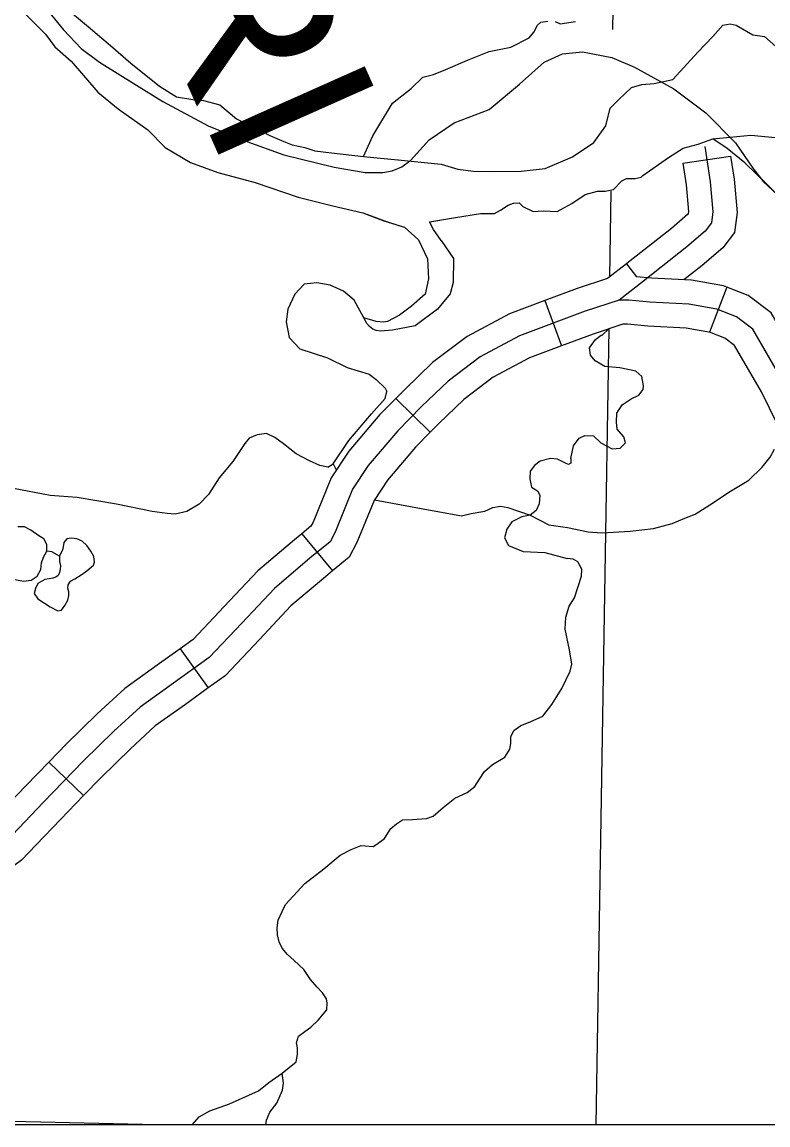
# Model space of a CAD drawing. Extents: x 8749 to 11879, y 13275 to 15339.
# Drawn here: x 10382 to 10428.5, y 13439.9 to 13508.5 of the extents above; entities that cross this region are included whole.
import ezdxf

# ---------------------------------------------------------------- set-up
doc = ezdxf.new("R2010")
doc.units = 0
for name, color, linetype in [('Level 2', 7, 'Continuous'), ('Level 32', 7, 'Continuous'), ('Level 35', 7, 'Continuous'), ('Level 46', 7, 'Continuous'), ('Level 5', 7, 'Continuous'), ('Level 9', 7, 'Continuous'), ('R_Draft', 7, 'Continuous')]:
    doc.layers.add(name, color=color, linetype=linetype)

msp = doc.modelspace()

# ---------------------------------------------------------------- linework, layer by layer
at = {"layer": 'Level 2'}
for points in [[(10383.498, 13509.418), (10384.624, 13508.049), (10385.712, 13506.886), (10386.856, 13506.042), (10388.282, 13505.141), (10390.796, 13503.585), (10393.63, 13502.084), (10396.031, 13501.094)], [(10383.498, 13509.418), (10384.624, 13508.049), (10385.712, 13506.886), (10386.856, 13506.042), (10388.282, 13505.141), (10390.796, 13503.585), (10393.63, 13502.084), (10396.031, 13501.094)], [(10396.031, 13501.094), (10398.328, 13500.274), (10401.475, 13499.495), (10403.407, 13499.177), (10404.496, 13499.177), (10405.075, 13499.282), (10405.673, 13499.528), (10406.235, 13499.932), (10407.377, 13501.196), (10408.94, 13502.268), (10411.118, 13503.093), (10412.998, 13504.673), (10414.543, 13506.043), (10415.689, 13506.564), (10416.94, 13506.68), (10418.746, 13506.325), (10420.165, 13505.727), (10422.624, 13504.392), (10424.609, 13502.882), (10426.453, 13501.021), (10427.525, 13499.44), (10428.192, 13498.597), (10429.07, 13497.772)], [(10396.031, 13501.094), (10398.328, 13500.274), (10401.475, 13499.495), (10403.407, 13499.177), (10404.496, 13499.177), (10405.075, 13499.282), (10405.673, 13499.528), (10406.235, 13499.932), (10407.377, 13501.196), (10408.94, 13502.268), (10411.118, 13503.093), (10412.998, 13504.673), (10414.543, 13506.043), (10415.689, 13506.564), (10416.94, 13506.68), (10418.746, 13506.325), (10420.165, 13505.727), (10422.624, 13504.392), (10424.609, 13502.882), (10426.453, 13501.021), (10427.525, 13499.44), (10428.192, 13498.597), (10429.07, 13497.772)]]:
    msp.add_lwpolyline(points, dxfattribs=at)
at = {"layer": 'Level 32'}
for p, q in [((10423.186, 13499.744), (10426.151, 13500.198)), ((10419.663, 13493.484), (10420.298, 13492.678)), ((10425.918, 13492.024), (10424.837, 13489.225)), ((10414.578, 13491.192), (10415.63, 13488.382)), ((10405.317, 13485.11), (10407.453, 13483.003)), ((10399.464, 13476.681), (10401.374, 13474.368)), ((10391.884, 13469.511), (10393.635, 13467.075)), ((10383.709, 13462.456), (10385.866, 13460.371))]:
    msp.add_line(p, q, dxfattribs=at)
for points in [[(10424.542, 13500.801), (10424.88, 13498.588), (10425.041, 13496.713), (10424.952, 13496.035), (10424.559, 13495.517), (10423.418, 13494.535), (10420.725, 13492.411), (10419.212, 13491.218)], [(10426.151, 13500.198), (10426.371, 13498.765), (10426.549, 13496.679), (10426.387, 13495.446), (10425.659, 13494.484), (10424.372, 13493.377), (10423.242, 13492.486)], [(10423.186, 13499.744), (10423.39, 13498.41), (10423.532, 13496.747), (10423.516, 13496.624), (10423.46, 13496.55), (10422.464, 13495.693), (10419.796, 13493.589), (10419.663, 13493.484)], [(10419.663, 13493.484), (10418.494, 13492.562)], [(10418.494, 13492.562), (10416.596, 13491.947), (10414.578, 13491.192)], [(10425.918, 13492.024), (10425.704, 13492.107), (10423.721, 13492.461), (10421.226, 13492.589), (10420.298, 13492.678)], [(10432.668, 13483.075), (10432.23, 13483.838), (10430.713, 13486.929), (10428.68, 13490.431), (10427.254, 13491.508), (10425.918, 13492.024)], [(10414.578, 13491.192), (10412.38, 13490.369), (10409.757, 13488.955), (10407.596, 13487.333), (10405.862, 13485.662), (10405.317, 13485.11)], [(10424.892, 13489.204), (10423.379, 13489.475), (10421.006, 13489.597), (10419.734, 13489.718), (10419.449, 13489.718), (10417.584, 13489.114), (10415.63, 13488.382)], [(10430.068, 13481.58), (10429.58, 13482.428), (10428.066, 13485.513), (10426.389, 13488.402), (10425.782, 13488.861), (10424.837, 13489.225)], [(10415.63, 13488.382), (10413.624, 13487.631), (10411.378, 13486.421), (10409.545, 13485.044), (10407.971, 13483.528), (10407.453, 13483.003)], [(10405.317, 13485.11), (10404.319, 13484.098), (10402.382, 13481.83), (10401.282, 13480.161), (10400.162, 13477.405), (10400.024, 13477.143), (10399.464, 13476.681)], [(10407.453, 13483.003), (10406.53, 13482.068), (10404.785, 13480.024), (10403.95, 13478.757), (10402.886, 13476.139), (10402.399, 13475.214), (10401.374, 13474.368)], [(10399.464, 13476.681), (10399.001, 13476.299), (10396.714, 13474.363), (10394.627, 13472.146), (10392.697, 13470.096), (10391.884, 13469.511)], [(10401.374, 13474.368), (10400.925, 13473.997), (10398.781, 13472.183), (10396.811, 13470.09), (10394.684, 13467.829), (10393.635, 13467.075)], [(10391.884, 13469.511), (10390.46, 13468.488), (10388.439, 13467.052), (10386.719, 13465.463), (10384.805, 13463.59), (10383.709, 13462.456)], [(10393.635, 13467.075), (10392.205, 13466.047), (10390.333, 13464.717), (10388.787, 13463.289), (10386.933, 13461.475), (10385.866, 13460.371)], [(10383.709, 13462.456), (10382.277, 13460.975), (10380.745, 13459.378), (10380.013, 13458.607), (10379.551, 13458.261), (10378.971, 13457.97), (10377.704, 13457.544), (10377.174, 13457.11), (10375.874, 13455.852), (10375.788, 13455.768)], [(10385.866, 13460.371), (10384.438, 13458.894), (10382.915, 13457.306), (10382.014, 13456.359), (10381.136, 13455.699), (10380.126, 13455.194), (10379.181, 13454.876), (10379.171, 13454.868), (10377.96, 13453.695), (10377.872, 13453.611)]]:
    msp.add_lwpolyline(points, dxfattribs=at)
at = {"layer": 'Level 35'}
for points in [[(10403.305, 13500.166), (10403.882, 13501.455), (10405.097, 13503.482), (10406.261, 13504.394), (10406.995, 13505.103), (10407.653, 13505.281), (10408.412, 13505.585), (10409.779, 13506.168), (10411.121, 13506.7), (10412.462, 13506.978), (10413.601, 13507.561), (10413.905, 13507.916), (10414.133, 13508.346), (10414.335, 13508.524), (10414.766, 13508.6)], [(10415.221, 13508.574), (10415.55, 13508.422), (10416.487, 13508.574)], [(10433.1, 13494.35), (10430.95, 13495.865), (10429.872, 13496.944), (10428.47, 13498.374), (10427.041, 13499.778), (10425.936, 13500.668), (10425.037, 13501.263)], [(10403.321, 13490.124), (10402.708, 13491.222), (10402.061, 13491.789), (10401.226, 13492.167), (10400.39, 13492.302), (10399.608, 13492.221), (10399.015, 13491.6), (10398.584, 13490.655), (10398.476, 13489.873), (10398.665, 13488.901), (10399.339, 13488.2), (10401.064, 13487.633), (10402.277, 13487.039), (10403.652, 13486.608), (10404.083, 13486.284), (10404.65, 13485.744), (10404.752, 13485.538)], [(10416.208, 13481.363), (10416.37, 13482.145), (10416.721, 13482.631), (10417.071, 13482.793), (10417.61, 13482.766), (10418.069, 13482.334), (10418.77, 13481.956), (10419.282, 13482.01), (10419.605, 13482.334), (10419.498, 13482.712), (10419.093, 13483.198), (10419.039, 13483.629), (10419.066, 13484.196), (10419.39, 13484.709), (10419.956, 13485.087), (10420.441, 13485.302), (10420.711, 13485.653), (10420.738, 13485.896), (10420.63, 13486.479), (10420.252, 13486.803), (10419.255, 13487.019), (10418.311, 13487.1), (10417.718, 13487.45), (10417.422, 13487.801), (10417.368, 13488.26), (10417.745, 13488.773), (10418.096, 13489.043), (10418.15, 13489.043), (10418.551, 13489.427)], [(10401.076, 13480.821), (10401.401, 13481.027), (10402.377, 13482.492), (10403.798, 13484.148), (10404.646, 13485.103), (10404.752, 13485.538)], [(10390.148, 13478.064), (10387.916, 13478.523), (10385.462, 13478.927), (10383.791, 13479.062), (10381.068, 13479.575), (10379.558, 13480.142), (10378.857, 13480.682), (10378.291, 13481.437), (10377.941, 13481.869), (10377.833, 13482.409), (10377.752, 13482.948), (10377.509, 13483.38), (10376.997, 13483.785), (10376.485, 13483.839), (10375.156, 13483.455), (10374.424, 13482.969), (10374.153, 13482.78)], [(10401.076, 13480.821), (10400.581, 13480.924), (10399.934, 13481.221), (10399.099, 13481.653), (10398.317, 13482.274), (10397.778, 13482.678), (10397.265, 13482.921), (10396.672, 13482.84), (10396.187, 13482.625), (10395.917, 13482.301), (10395.162, 13481.167), (10394.3, 13480.169), (10393.653, 13479.116), (10393.06, 13478.523), (10392.305, 13478.064), (10391.577, 13477.902), (10391.065, 13477.929), (10390.148, 13478.064)], [(10423.943, 13477.887), (10425.079, 13478.615), (10426.049, 13479.263), (10427.289, 13480.018), (10428.125, 13480.828), (10428.61, 13481.449), (10428.874, 13481.94)], [(10401.401, 13481.027), (10401.603, 13480.648)], [(10416.208, 13481.363), (10416.205, 13481.071), (10416.068, 13480.984), (10415.88, 13481.065), (10415.37, 13481.314), (10414.939, 13481.368), (10414.292, 13481.206), (10413.941, 13480.936), (10413.672, 13480.585), (10413.645, 13480.1), (10413.753, 13479.587), (10414.13, 13479.344), (10414.265, 13479.074), (10414.238, 13478.534), (10414.049, 13478.13), (10413.672, 13477.833), (10413.159, 13477.725), (10412.539, 13477.428), (10412.216, 13476.969), (10412.216, 13476.969), (10412.081, 13476.43), (10412.324, 13475.944), (10413.24, 13475.566), (10414.588, 13475.512), (10415.967, 13475.138)], [(10403.972, 13478.79), (10406.786, 13478.281), (10409.401, 13477.795), (10409.994, 13477.93), (10410.857, 13478.092), (10411.342, 13478.308), (10411.828, 13478.389), (10412.286, 13478.308), (10413.672, 13477.833)], [(10413.672, 13477.833), (10414.831, 13477.239), (10415.99, 13477.077), (10417.284, 13476.807), (10418.147, 13476.726), (10419.899, 13476.834), (10421.355, 13476.996), (10422.514, 13477.32), (10423.296, 13477.644), (10423.943, 13477.887)], [(10381.583, 13473.825), (10382.122, 13473.733), (10382.599, 13473.794), (10382.969, 13474.041), (10383.216, 13474.458), (10383.246, 13474.874), (10383.37, 13475.229), (10383.585, 13475.599), (10383.585, 13476), (10383.4, 13476.354), (10383.092, 13476.555), (10382.584, 13476.909), (10382.199, 13477.11), (10381.767, 13477.11)], [(10384.001, 13473.918), (10383.447, 13473.825), (10383.015, 13473.579), (10382.877, 13473.27), (10382.784, 13472.962), (10383.031, 13472.623), (10383.786, 13472.129), (10384.263, 13471.882), (10384.494, 13471.929), (10384.71, 13472.206), (10384.879, 13472.545), (10384.941, 13472.823), (10384.941, 13473.054), (10384.895, 13473.286), (10384.91, 13473.501), (10385.064, 13473.717), (10385.326, 13473.872), (10385.727, 13474.118), (10386.081, 13474.365), (10386.482, 13474.72), (10386.543, 13474.905), (10386.512, 13475.259), (10386.327, 13475.599), (10386.066, 13475.938), (10385.788, 13476.215), (10385.449, 13476.37), (10385.11, 13476.401), (10384.818, 13476.354), (10384.633, 13476.123), (10384.587, 13475.737), (10384.536, 13475.605), (10384.413, 13475.376), (10384.369, 13475.288), (10384.378, 13474.953), (10384.433, 13474.689), (10384.402, 13474.473), (10384.371, 13474.273), (10384.294, 13474.072), (10384.14, 13473.98), (10383.955, 13473.918)], [(10384.369, 13475.288), (10383.886, 13475.552), (10383.585, 13475.599)], [(10398.45, 13453.592), (10399.636, 13454.892), (10400.823, 13455.81), (10401.847, 13456.673), (10402.521, 13457.024), (10403.141, 13457.267), (10403.896, 13457.213), (10404.136, 13457.348), (10404.594, 13457.699), (10404.999, 13458.319), (10405.349, 13458.616), (10405.727, 13458.859), (10406.347, 13458.886), (10407.209, 13458.94), (10407.641, 13459.102), (10408.261, 13459.642), (10408.989, 13460.208), (10409.744, 13460.559), (10410.229, 13460.937), (10410.525, 13461.396), (10410.822, 13461.882), (10411.332, 13462.313), (10412.086, 13462.772), (10412.41, 13463.258), (10412.464, 13463.609), (10412.464, 13464.04), (10412.653, 13464.418), (10413.084, 13464.742), (10413.677, 13464.958), (10414.459, 13465.309), (10415.025, 13466.051), (10415.645, 13467.049), (10416.157, 13468.129), (10416.265, 13468.561), (10416.13, 13469.451), (10415.861, 13470.746), (10415.888, 13471.475), (10416.103, 13472.177), (10416.427, 13472.689), (10416.858, 13474.039), (10416.885, 13474.47), (10416.643, 13474.929), (10416.346, 13475.091), (10415.967, 13475.138)], [(10392.652, 13439.866), (10392.654, 13439.883), (10393.058, 13440.369), (10393.732, 13440.746), (10394.946, 13441.178), (10396.752, 13441.988), (10397.399, 13442.5), (10398.235, 13443.094), (10399.097, 13443.796), (10399.178, 13444.255), (10399.178, 13444.659), (10399.124, 13444.983), (10399.259, 13445.388), (10399.636, 13445.685), (10400.014, 13445.955), (10400.472, 13446.386), (10401.011, 13447.034), (10401.038, 13447.439), (10400.984, 13447.709), (10400.742, 13448.086), (10400.418, 13448.437), (10399.987, 13448.923), (10399.583, 13449.544), (10398.989, 13450.11), (10398.558, 13450.488), (10398.235, 13450.866), (10398.046, 13451.271), (10397.938, 13451.703), (10397.911, 13452.134), (10397.992, 13452.62), (10398.235, 13453.16), (10398.45, 13453.592)], [(10397.221, 13439.866), (10397.248, 13440.161), (10397.467, 13440.662), (10397.904, 13441.216), (10398.249, 13442.03), (10398.311, 13442.469), (10398.235, 13443.094)]]:
    msp.add_lwpolyline(points, dxfattribs=at)
at = {"layer": 'Level 46'}
for points in [[(10425.298, 13490.656), (10423.55, 13490.968), (10421.116, 13491.093), (10419.805, 13491.218), (10419.212, 13491.218), (10417.09, 13490.531), (10413.002, 13489), (10410.568, 13487.688), (10408.57, 13486.188), (10406.916, 13484.595), (10405.425, 13483.083), (10403.583, 13480.927), (10402.616, 13479.459), (10401.524, 13476.772), (10401.212, 13476.179), (10399.963, 13475.148), (10397.748, 13473.273), (10395.719, 13471.118), (10393.691, 13468.962), (10391.332, 13467.267)], [(10429.389, 13486.221), (10427.535, 13489.417), (10426.518, 13490.184), (10425.298, 13490.656)], [(10391.332, 13467.267), (10389.386, 13465.885), (10387.753, 13464.376), (10385.869, 13462.532), (10383.358, 13459.934), (10381.83, 13458.342), (10381.013, 13457.483), (10380.344, 13456.98), (10379.548, 13456.582), (10378.443, 13456.21)]]:
    msp.add_lwpolyline(points, dxfattribs=at)
at = {"layer": 'Level 5'}
for points in [[(10419.449, 13545.878), (10418.79, 13508.079)], [(10418.7, 13498.02), (10418.614, 13492.656)], [(10418.562, 13489.431), (10417.767, 13439.866)], [(10390.456, 13439.866), (10365.893, 13440.424)]]:
    msp.add_lwpolyline(points, dxfattribs=at)
at = {"layer": 'Level 9'}
for points in [[(10376.512, 13519.111), (10377.772, 13517.079), (10378.253, 13515.661), (10379.012, 13514.546), (10379.367, 13513.304), (10379.974, 13511.962), (10380.911, 13510.568), (10382.328, 13508.947), (10383.493, 13507.781), (10384.075, 13506.996), (10385.087, 13506.109), (10386.758, 13504.184), (10388.024, 13503.145)], [(10376.512, 13519.111), (10377.772, 13517.079), (10378.253, 13515.661), (10379.012, 13514.546), (10379.367, 13513.304), (10379.974, 13511.962), (10380.911, 13510.568), (10382.328, 13508.947), (10383.493, 13507.781), (10384.075, 13506.996), (10385.087, 13506.109), (10386.758, 13504.184), (10388.024, 13503.145)], [(10384.353, 13510.872), (10384.606, 13509.808), (10385.189, 13509.073), (10386.176, 13508.237), (10387.543, 13507.072), (10388.808, 13505.983), (10390.605, 13504.539)], [(10384.353, 13510.872), (10384.606, 13509.808), (10385.189, 13509.073), (10386.176, 13508.237), (10387.543, 13507.072), (10388.808, 13505.983), (10390.605, 13504.539)], [(10422.557, 13504.962), (10424.101, 13506.659), (10425.037, 13507.647), (10425.67, 13508.356), (10426.126, 13508.432), (10426.506, 13508.356), (10427.543, 13507.748), (10428.252, 13507.647)], [(10422.557, 13504.962), (10424.101, 13506.659), (10425.037, 13507.647), (10425.67, 13508.356), (10426.126, 13508.432), (10426.506, 13508.356), (10427.543, 13507.748), (10428.252, 13507.647)], [(10437.057, 13497.227), (10436.805, 13499.667), (10435.919, 13502.073), (10434.957, 13503.543), (10433.768, 13504.455), (10430.68, 13506.127), (10428.958, 13507.014), (10428.252, 13507.647)], [(10437.057, 13497.227), (10436.805, 13499.667), (10435.919, 13502.073), (10434.957, 13503.543), (10433.768, 13504.455), (10430.68, 13506.127), (10428.958, 13507.014), (10428.252, 13507.647)], [(10405.431, 13499.963), (10408.129, 13499.692), (10409.167, 13499.388), (10410.154, 13499.261), (10411.369, 13499.236), (10413.115, 13499.261), (10414.609, 13499.413), (10416.305, 13500.148), (10417.646, 13501.035), (10418.38, 13502.073), (10418.659, 13503.188), (10419.19, 13503.72), (10419.975, 13504.455), (10420.633, 13504.658), (10421.393, 13504.708), (10422.557, 13504.962)], [(10405.431, 13499.963), (10408.129, 13499.692), (10409.167, 13499.388), (10410.154, 13499.261), (10411.369, 13499.236), (10413.115, 13499.261), (10414.609, 13499.413), (10416.305, 13500.148), (10417.646, 13501.035), (10418.38, 13502.073), (10418.659, 13503.188), (10419.19, 13503.72), (10419.975, 13504.455), (10420.633, 13504.658), (10421.393, 13504.708), (10422.557, 13504.962)], [(10390.605, 13504.539), (10391.661, 13503.89), (10392.673, 13503.713), (10393.332, 13503.662), (10394.344, 13503.383), (10395.382, 13502.522), (10396.065, 13502.192), (10396.42, 13501.964), (10396.951, 13501.736), (10397.457, 13501.483), (10398.343, 13501.103), (10398.85, 13500.9), (10399.634, 13500.723), (10400.267, 13500.52), (10401.305, 13500.394), (10403.305, 13500.166), (10405.431, 13499.963), (10405.483, 13499.971)], [(10390.605, 13504.539), (10391.661, 13503.89), (10392.673, 13503.713), (10393.332, 13503.662), (10394.344, 13503.383), (10395.382, 13502.522), (10396.065, 13502.192), (10396.42, 13501.964), (10396.951, 13501.736), (10397.457, 13501.483), (10398.343, 13501.103), (10398.85, 13500.9), (10399.634, 13500.723), (10400.267, 13500.52), (10401.305, 13500.394), (10403.305, 13500.166), (10405.431, 13499.963), (10405.483, 13499.971)], [(10388.024, 13503.145), (10389.864, 13501.838), (10390.952, 13500.723), (10392.522, 13499.786), (10394.217, 13499.178), (10396.546, 13498.544), (10399.229, 13497.632), (10401.381, 13497.1), (10403.254, 13496.669)], [(10388.024, 13503.145), (10389.864, 13501.838), (10390.952, 13500.723), (10392.522, 13499.786), (10394.217, 13499.178), (10396.546, 13498.544), (10399.229, 13497.632), (10401.381, 13497.1), (10403.254, 13496.669)], [(10420.689, 13498.982), (10422.278, 13500.097), (10423.19, 13500.68), (10424.126, 13500.933), (10425.037, 13501.263), (10426.101, 13501.364), (10427.417, 13501.491)], [(10420.689, 13498.982), (10422.278, 13500.097), (10423.19, 13500.68), (10424.126, 13500.933), (10425.037, 13501.263), (10426.101, 13501.364), (10427.417, 13501.491)], [(10427.417, 13501.491), (10430.477, 13501.212), (10432.35, 13499.692), (10433.16, 13497.69), (10433.337, 13496.525), (10433.226, 13495.183)], [(10427.417, 13501.491), (10430.477, 13501.212), (10432.35, 13499.692), (10433.16, 13497.69), (10433.337, 13496.525), (10433.226, 13495.183)], [(10408.134, 13494.929), (10407.653, 13495.613), (10407.4, 13496.094), (10408.893, 13496.348), (10410.589, 13496.626), (10411.45, 13496.626), (10411.83, 13496.829), (10412.311, 13497.133), (10412.64, 13497.26), (10412.994, 13497.285), (10413.222, 13497.057), (10413.855, 13496.753), (10414.487, 13496.778), (10415.348, 13496.753), (10416.259, 13497.234), (10417.095, 13497.792), (10417.854, 13498.02), (10418.335, 13498.02), (10418.866, 13498.121), (10419.373, 13498.653), (10419.676, 13498.805), (10420.208, 13498.805), (10420.588, 13498.881), (10420.689, 13498.982)], [(10407.423, 13496.098), (10408.893, 13496.348), (10410.589, 13496.626), (10411.45, 13496.626), (10411.83, 13496.829), (10412.311, 13497.133), (10412.64, 13497.26), (10412.994, 13497.285), (10413.222, 13497.057), (10413.855, 13496.753), (10414.487, 13496.778), (10415.348, 13496.753), (10416.259, 13497.234), (10417.095, 13497.792), (10417.854, 13498.02), (10418.335, 13498.02), (10418.866, 13498.121), (10419.373, 13498.653), (10419.676, 13498.805), (10420.208, 13498.805), (10420.588, 13498.881), (10420.689, 13498.982)], [(10403.254, 13496.669), (10403.766, 13496.474)], [(10403.254, 13496.669), (10404.565, 13496.17), (10405.856, 13495.765), (10406.717, 13494.98)], [(10403.766, 13496.474), (10404.598, 13496.17), (10405.505, 13495.875)], [(10406.717, 13494.98), (10407.278, 13493.791), (10407.352, 13492.542), (10407.128, 13491.592), (10406.279, 13490.843), (10405.53, 13490.293), (10404.793, 13489.887), (10404.544, 13489.862), (10404.082, 13489.893), (10403.321, 13490.124)], [(10408.134, 13494.929), (10408.9, 13493.816), (10408.875, 13492.317), (10408.701, 13491.617), (10407.902, 13490.668), (10406.504, 13489.618), (10405.106, 13489.362), (10404.357, 13489.287)], [(10404.357, 13489.287), (10404.094, 13489.325), (10403.882, 13489.412), (10403.67, 13489.587), (10403.495, 13489.762), (10403.321, 13490.124)]]:
    msp.add_lwpolyline(points, dxfattribs=at)
at = {"layer": 'R_Draft'}
msp.add_lwpolyline([(9678.086, 14456.301), (10959.718, 14456.301), (10959.718, 13439.866), (9678.086, 13439.866)], close=True, dxfattribs=at)

# ---------------------------------------------------------------- texts
at = {"layer": 'Level 9'}
msp.add_text('MISSOURI', height=10.56, rotation=294.03041, dxfattribs=at).set_placement((10366.361, 13562.868))

doc.saveas('drawing.dxf')
